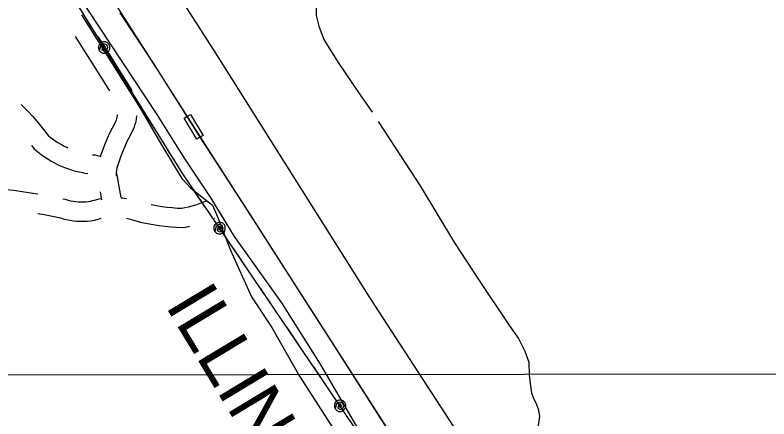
# Model space of a CAD drawing. Extents: x 3297735 to 3335592, y 670436 to 695807.
# Drawn here: x 3328412 to 3329586, y 690922 to 691551 of the extents above; entities that cross this region are included whole.
import ezdxf

# ---------------------------------------------------------------- set-up
doc = ezdxf.new("R2010")
doc.units = 0
for name, color, linetype in [('V-BRDG-OTLN', 7, 'Continuous'), ('V-GRID-MAJR', 7, 'Continuous'), ('V-RAIL-IDEN', 7, 'Continuous'), ('V-RAIL-TRAK', 7, 'Continuous'), ('V-ROAD-CNTR', 7, 'Continuous'), ('V-SITE-OTLN', 7, 'Continuous'), ('V-TOPO-SHOR', 7, 'Continuous'), ('V-UTIL-LINE', 7, 'Continuous')]:
    doc.layers.add(name, color=color, linetype=linetype)

msp = doc.modelspace()

# ---------------------------------------------------------------- linework, layer by layer
at = {"layer": 'V-BRDG-OTLN'}
msp.add_lwpolyline([(3328695.2, 691357.9), (3328675.5, 691390.5), (3328679.7, 691393), (3328685.3, 691396.4), (3328705, 691363.8), (3328700.1, 691360.8)], close=True, dxfattribs=at)
at = {"layer": 'V-GRID-MAJR'}
msp.add_lwpolyline([(3301853.1, 690965.8), (3302673.5, 690966.2), (3305673.7, 690968.2), (3310110.3, 690971.5), (3313525.5, 690974.4), (3317355.7, 690978.1), (3321058.1, 690982), (3323164.5, 690984.4), (3326643.7, 690988.7), (3330122.8, 690993.3), (3332835.9, 690997.1), (3333379.4, 690997.9)], dxfattribs=at)
at = {"layer": 'V-RAIL-TRAK'}
msp.add_lwpolyline([(3328575.6, 691554.8), (3328627.2, 691476.1), (3328679.7, 691393), (3328700.1, 691360.8), (3328773.7, 691247.4), (3328855.5, 691119.1), (3328913.3, 691029.1), (3328978.9, 690926), (3329048.9, 690816.4), (3329114.5, 690713.4), (3329177.9, 690615.9), (3329204.9, 690572.3), (3329236.6, 690522.1), (3329279.9, 690456.9), (3329327.2, 690383), (3329389.7, 690286), (3329439.6, 690208.1), (3329495.6, 690120.3), (3329549, 690036.3), (3329613.3, 689935.4)], dxfattribs=at)
at = {"layer": 'V-ROAD-CNTR'}
for p, q in [((3328544.8, 691275.7), (3328547, 691263.6)), ((3328722.1, 691234.6), (3328722.5, 691234.8))]:
    msp.add_line(p, q, dxfattribs=at)
for points in [[(3327634.8, 693191.3), (3327924.7, 692735.3), (3328040.4, 692556.2), (3328316.1, 692126.6), (3328721.5, 691496.1), (3328963.9, 691111.5), (3329150, 690824.8), (3329315.6, 690572), (3329489.8, 690297.5), (3329750, 689873.2), (3329947, 689574.8), (3330325.3, 688983.2), (3330632.9, 688504.3), (3330968.6, 687984.8), (3331105.1, 687763.7)], [(3330919.9, 687892), (3330745.8, 688162.6), (3330696.8, 688237.9), (3330310.5, 688848.4), (3330028.3, 689285.2), (3329749.7, 689715.1), (3329704.7, 689793.2), (3329210.1, 690571.2), (3329172.9, 690625.2), (3328716.9, 691335.8), (3328358.5, 691897.7)], [(3328559.7, 691433.1), (3328526.1, 691486.7), (3328506.2, 691517.6)], [(3328594.6, 691433.6), (3328594.3, 691434.3), (3328592.2, 691438), (3328590.2, 691440.9), (3328551.4, 691502.8), (3328541.4, 691518.3)], [(3328422, 691411.6), (3328425.5, 691408.2), (3328432.6, 691400.9), (3328439.4, 691393.4), (3328446.1, 691385.8), (3328452.6, 691378.1), (3328458.9, 691370.2), (3328463.9, 691363.6), (3328466.7, 691361.3), (3328470.7, 691358.2), (3328474.8, 691355.3), (3328479.1, 691352.5), (3328483.4, 691349.9), (3328487.9, 691347.5), (3328492.4, 691345.2), (3328494.4, 691344.3)], [(3328545.2, 691330.3), (3328546.3, 691333.8), (3328549.4, 691342.4), (3328552.7, 691350.8), (3328556.2, 691359.2), (3328560, 691367.5), (3328564, 691375.7), (3328568, 691383.4), (3328569.1, 691385.7), (3328570, 691387.9), (3328570.8, 691390.1), (3328571.4, 691392.4), (3328571.9, 691394.8), (3328572.1, 691396.2)], [(3328570.3, 691301), (3328570.5, 691305.4), (3328570.9, 691309.3), (3328571.5, 691313.2), (3328572.3, 691316.7), (3328574.7, 691324.1), (3328577.5, 691331.9), (3328580.5, 691339.6), (3328583.7, 691347.2), (3328587.1, 691354.7), (3328590.8, 691362.2), (3328594.8, 691369.9), (3328596.5, 691373.4), (3328598.1, 691377.3), (3328599.5, 691381.3), (3328600.6, 691385.4), (3328601.5, 691389.5), (3328602.1, 691393.7), (3328602.2, 691394.9)], [(3328437.9, 691348.2), (3328442.1, 691342.8), (3328447.9, 691337.9), (3328452.9, 691334.1), (3328458, 691330.5), (3328463.2, 691327), (3328468.5, 691323.8), (3328474, 691320.9), (3328479.6, 691318.1), (3328485.3, 691315.5), (3328491.1, 691313.2), (3328496.9, 691311.1), (3328502.9, 691309.2), (3328508.9, 691307.6), (3328515, 691306.2), (3328521.1, 691305), (3328525.5, 691304.4)], [(3328532.8, 691333.7), (3328537, 691333.2), (3328540.6, 691332.6), (3328544.1, 691331.5)], [(3328570.1, 691304.4), (3328576.8, 691267.1)], [(3328348.4, 691284.5), (3328357.3, 691282.9), (3328369.9, 691282.1), (3328383.3, 691281), (3328395.1, 691279.9), (3328410.1, 691278.2), (3328423.5, 691276.4), (3328436.9, 691274.4), (3328447.6, 691272.7)], [(3328486.9, 691265), (3328490.3, 691264.3), (3328494.9, 691263), (3328498.8, 691262), (3328502.8, 691261.3), (3328506.7, 691260.7), (3328510.7, 691260.3), (3328514.7, 691260.1), (3328518.7, 691260.1), (3328522.7, 691260.3), (3328526.7, 691260.7), (3328529.7, 691261.1), (3328533.1, 691262.2), (3328538.2, 691263.5), (3328543.3, 691264.7), (3328547.5, 691265.4)], [(3328577.3, 691266.6), (3328579.6, 691266.4), (3328584.8, 691265.7), (3328585.6, 691265.6)], [(3328624.3, 691255.9), (3328624.4, 691255.9), (3328632.5, 691254.4), (3328640.7, 691253.1), (3328648.9, 691252.1), (3328657.1, 691251.2), (3328665.4, 691250.6), (3328672.1, 691250.3), (3328676.5, 691251.2), (3328682.3, 691252.5), (3328688.1, 691254), (3328693.8, 691255.8), (3328699.4, 691257.7), (3328704.9, 691259.9), (3328710.7, 691262.3)], [(3328448, 691242.2), (3328457.9, 691240.4), (3328470.6, 691237.8), (3328483, 691235.2), (3328487.3, 691233.9), (3328492.6, 691232.7), (3328497.8, 691231.7), (3328503.2, 691230.9), (3328508.5, 691230.4), (3328513.9, 691230.1), (3328519.3, 691230.1), (3328524.7, 691230.4), (3328530.1, 691230.8), (3328536.4, 691231.7), (3328541.7, 691233.4), (3328545.4, 691234.4), (3328546.3, 691234.6)], [(3328585.9, 691235), (3328587.9, 691234.5), (3328591.7, 691233.5), (3328595.4, 691232.3), (3328600.2, 691230.6), (3328609.7, 691228.3), (3328618.6, 691226.4), (3328627.5, 691224.8), (3328636.5, 691223.4), (3328645.5, 691222.2), (3328654.6, 691221.3), (3328663.6, 691220.7), (3328674.2, 691220.2), (3328682.6, 691221.8), (3328684.2, 691222.2)]]:
    msp.add_lwpolyline(points, dxfattribs=at)
at = {"layer": 'V-SITE-OTLN'}
msp.add_lwpolyline([(3328515.7, 691551.7), (3328607.3, 691405.9), (3328640.3, 691349), (3328671.9, 691296.6), (3328685.8, 691281.3), (3328703.3, 691268.2), (3328719.4, 691255.1), (3328727.5, 691236.8), (3328747.4, 691185.1), (3328780.4, 691112.2), (3328811.9, 691064.8), (3328855.2, 690989), (3328927, 690876.7)], dxfattribs=at)
at = {"layer": 'V-TOPO-SHOR'}
for points in [[(3329002, 692091.1), (3329006.2, 692084), (3329008.4, 692070.5), (3329003.2, 692050.9), (3328990.7, 692017.8), (3328989, 691988.1), (3328980.3, 691969.4), (3328972.1, 691937.1), (3328957.9, 691887.4), (3328945.4, 691825.5), (3328931.2, 691760.1), (3328916.5, 691705.6), (3328897.6, 691637.6), (3328885, 691594.4), (3328881.2, 691570), (3328880.8, 691550.4), (3328885.2, 691533.9), (3328893.5, 691512.1), (3328916.3, 691475.6), (3328946, 691432.1), (3328967.9, 691400)], [(3328507.8, 691586.4), (3328633.1, 691396), (3328659.1, 691354.9), (3328676.8, 691326.7), (3328717, 691266.1), (3328753.6, 691206.2), (3328826.9, 691102.8), (3328887.2, 691007.6), (3328941.6, 690914.2), (3328997.7, 690829), (3329073.4, 690715), (3329123, 690638), (3329149, 690596.9), (3329163.8, 690575.4)], [(3328977.6, 691385.2), (3329003.8, 691344.7), (3329042.7, 691285.1), (3329096.5, 691196.4), (3329133.7, 691139.4), (3329181.8, 691067.2)], [(3329181.8, 691067.2), (3329195.8, 691047.6), (3329205.9, 691027.6), (3329212, 691010.6), (3329212.5, 690990.6), (3329213.9, 690977.5), (3329216.1, 690962.7), (3329219.6, 690953.2), (3329222.6, 690947.1), (3329226.6, 690937.9), (3329228.4, 690926.6), (3329224.1, 690894.4), (3329218.9, 690870.8), (3329215.1, 690848.1), (3329211.2, 690824.2), (3329214.8, 690795), (3329217.9, 690779.8)]]:
    msp.add_lwpolyline(points, dxfattribs=at)
at = {"layer": 'V-UTIL-LINE'}
for points in [[(3330475, 685655.1), (3330447.7, 685743.3), (3330401.5, 685941.4), (3330443.1, 686234.1), (3330505.3, 686525.7), (3330541, 686906), (3330587.8, 687295.4), (3330631.5, 687650.3), (3330688.9, 688037.2), (3330544.4, 688246.5), (3330445.8, 688552.1), (3329849.5, 689477.3), (3329408, 690171.6), (3328970.9, 690864.9), (3328673.3, 691304), (3328183.4, 692092.3), (3327926.6, 692482.3), (3327675, 692862.7), (3327176.6, 693626), (3326955.5, 694013.2), (3326951.1, 694022.1)], [(3328530.4, 691533.8), (3328512.5, 691562.7)], [(3328551, 691500.7), (3328549.9, 691498.1), (3328552.2, 691498.5), (3328553.2, 691501.1), (3328551.4, 691503.4), (3328548.4, 691501.7), (3328547.2, 691497.2), (3328550.8, 691494.8), (3328555.5, 691496.2), (3328556.7, 691500.6), (3328555.2, 691504.8), (3328550.7, 691506.4), (3328545.8, 691503.7), (3328543.4, 691496), (3328545.8, 691493.4), (3328549, 691492), (3328552.5, 691491.8), (3328555.8, 691493.1), (3328558.3, 691495.5), (3328559.8, 691498.7), (3328559.9, 691502.2), (3328558.7, 691505.5), (3328556.3, 691508), (3328553.1, 691509.5), (3328549.6, 691509.6), (3328546.3, 691508.4), (3328543.7, 691506), (3328542.3, 691502.8), (3328542.1, 691499.3), (3328543.4, 691496)], [(3328589.5, 691438.7), (3328571.6, 691467.6)], [(3328628.6, 691375.9), (3328610.7, 691404.7)], [(3328667.7, 691313), (3328649.7, 691341.9)], [(3328708.8, 691251.5), (3328689.7, 691279.7)], [(3328730.7, 691219.2), (3328729.7, 691216.6), (3328731.9, 691217.1), (3328732.9, 691219.7), (3328731, 691221.9), (3328728.1, 691220.2), (3328727.1, 691215.6), (3328730.7, 691213.4), (3328735.3, 691214.9), (3328736.4, 691219.4), (3328734.8, 691223.5), (3328730.1, 691224.9), (3328725.4, 691222.1), (3328723.3, 691214.2), (3328725.8, 691211.7), (3328729, 691210.4), (3328732.5, 691210.4), (3328735.8, 691211.8), (3328738.2, 691214.3), (3328739.5, 691217.5), (3328739.5, 691221.1), (3328738.2, 691224.3), (3328735.7, 691226.8), (3328732.4, 691228.1), (3328728.9, 691228.1), (3328725.7, 691226.7), (3328723.2, 691224.2), (3328721.9, 691220.9), (3328721.9, 691217.4), (3328723.3, 691214.2)], [(3328771.7, 691158.8), (3328752.6, 691187)], [(3328813.2, 691097.6), (3328794.1, 691125.7)], [(3328854.7, 691036.3), (3328835.6, 691064.5)], [(3328896.2, 690975.1), (3328877.1, 691003.2)], [(3328918.1, 690942.8), (3328917.1, 690940.1), (3328919.3, 690940.6), (3328920.3, 690943.2), (3328918.4, 690945.5), (3328915.5, 690943.7), (3328914.5, 690939.1), (3328918.1, 690936.9), (3328922.7, 690938.4), (3328923.8, 690942.9), (3328922.2, 690947), (3328917.5, 690948.4), (3328912.8, 690945.6), (3328910.7, 690937.7), (3328913.2, 690935.2), (3328916.4, 690933.9), (3328919.9, 690934), (3328923.2, 690935.3), (3328925.6, 690937.8), (3328926.9, 690941.1), (3328926.9, 690944.6), (3328925.6, 690947.8), (3328923.1, 690950.3), (3328919.8, 690951.6), (3328916.3, 690951.6), (3328913.1, 690950.2), (3328910.6, 690947.7), (3328909.3, 690944.5), (3328909.3, 690941), (3328910.7, 690937.7)]]:
    msp.add_lwpolyline(points, dxfattribs=at)

# ---------------------------------------------------------------- texts
at = {"layer": 'V-RAIL-IDEN'}
msp.add_text('ILLINOIS   CENTRAL', height=83, rotation=301.1165, dxfattribs=at).set_placement((3328645, 691099.2))

doc.saveas('drawing.dxf')
